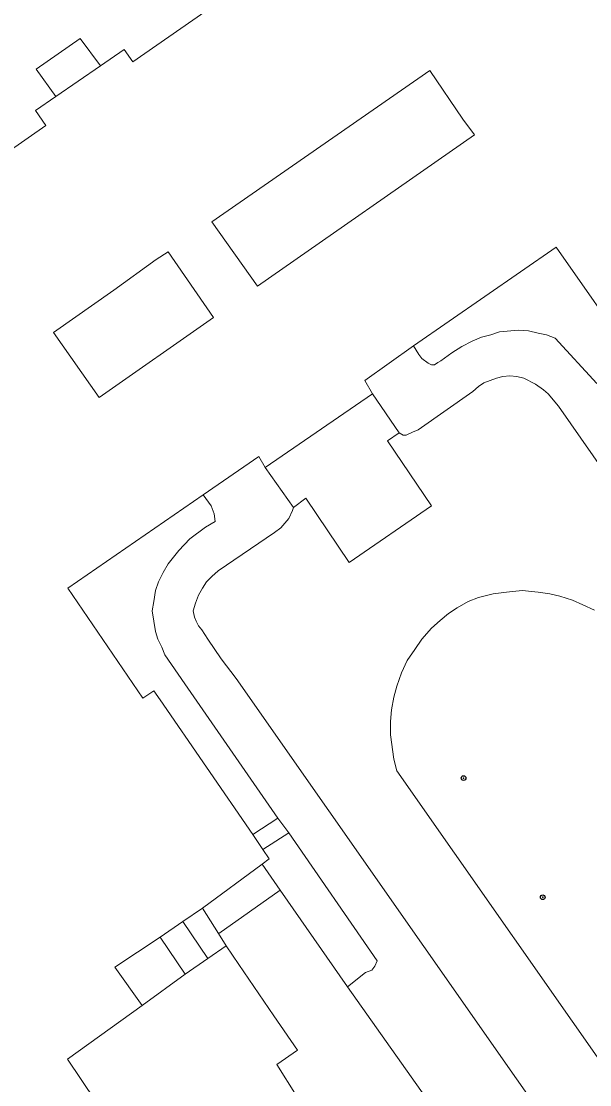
# Model space of a CAD drawing. Extents: x 528790 to 529292, y 179350 to 179856.
# Drawn here: x 529045.4 to 529081.7, y 179559 to 179626.8 of the extents above; entities that cross this region are included whole.
import ezdxf

# ---------------------------------------------------------------- set-up
doc = ezdxf.new("R2010")
doc.units = 0
doc.header["$LTSCALE"] = 0.6
doc.header["$PDMODE"] = 32
doc.header["$PDSIZE"] = 0.3
doc.layers.add('1', color=7, linetype='Continuous', lineweight=13)
doc.layers.add('2', color=7, linetype='Continuous', lineweight=13)
doc.layers.add('3', color=7, linetype='Continuous')

msp = doc.modelspace()

# ---------------------------------------------------------------- linework, layer by layer
at = {"layer": '1'}
for points in [[(529030, 179608.3), (529047, 179620.15), (529046.35, 179621.1), (529047.65, 179622), (529046.4, 179623.75), (529049.2, 179625.7), (529050.5, 179623.95), (529052, 179625), (529052.55, 179624.2), (529078.3, 179642.1), (529077.75, 179642.9), (529080, 179644.55), (529080.6, 179643.7), (529081.25, 179644.2), (529075.65, 179652.25), (529073.7, 179655.05), (529065.8, 179666.3), (529064.2, 179665.25), (529062.2, 179668.1), (529061.4, 179667.5), (529060.65, 179668.55)], [(529078.3, 179642.1), (529052.55, 179624.2), (529052, 179625), (529050.5, 179623.95), (529047.65, 179622), (529046.35, 179621.1), (529047, 179620.15), (529030, 179608.3)], [(529051.953, 179555.326), (529048.384, 179560.64), (529053.15, 179564.05), (529051.4, 179566.5), (529054.3, 179568.4), (529055.75, 179569.4), (529057, 179570.25), (529060.8, 179573.05), (529061.25, 179573.4), (529060.85, 179574), (529060.2, 179574.95), (529054.29, 179583.53), (529053.9, 179584.1), (529053.2, 179583.65), (529048.4, 179590.65), (529057.05, 179596.6), (529060.6, 179599.05), (529061, 179598.35), (529067.85, 179603.05), (529067.35, 179603.9), (529070.45, 179606.1), (529079.55, 179612.4), (529084.55, 179605.25)], [(529082.15, 179603.7), (529079.5, 179606.6), (529078.95, 179606.8), (529078.4, 179606.9), (529077.8, 179607.05), (529077.15, 179607.1), (529075.95, 179607), (529075.4, 179606.8), (529074.8, 179606.65), (529074.2, 179606.4), (529073.55, 179606.05), (529072.9, 179605.65), (529072.2, 179605.15), (529072, 179605.05), (529071.8, 179604.9), (529071.6, 179604.9), (529071.4, 179605), (529071, 179605.3), (529070.8, 179605.55), (529070.45, 179606.1), (529067.35, 179603.9), (529067.85, 179603.05), (529069.55, 179600.55), (529069.8, 179600.4), (529070, 179600.4), (529070.4, 179600.6), (529070.75, 179600.75), (529074.25, 179603.2), (529074.6, 179603.5), (529074.95, 179603.75), (529075.75, 179604.05), (529076.15, 179604.15), (529076.6, 179604.2), (529077.05, 179604.15), (529077.5, 179604.05), (529078.25, 179603.65), (529078.75, 179603.3), (529079.05, 179603.05), (529079.7, 179602.25), (529111, 179557.45)], [(529111, 179557.45), (529079.7, 179602.25), (529079.05, 179603.05), (529078.75, 179603.3), (529078.25, 179603.65), (529077.5, 179604.05), (529077.05, 179604.15), (529076.6, 179604.2), (529076.15, 179604.15), (529075.75, 179604.05), (529074.95, 179603.75), (529074.6, 179603.5), (529074.25, 179603.2), (529070.75, 179600.75), (529070.4, 179600.6), (529070, 179600.4), (529069.8, 179600.4), (529069.55, 179600.55), (529068.8, 179600.05), (529071.6, 179595.9), (529066.35, 179592.3), (529063.6, 179596.4), (529062.8, 179595.8), (529062.75, 179595.6), (529062.5, 179595.1), (529062, 179594.5), (529061.6, 179594.2), (529058, 179591.75), (529057.6, 179591.4), (529057.25, 179591.05), (529057, 179590.65), (529056.75, 179590.2), (529056.55, 179589.7), (529056.4, 179589.2), (529056.5, 179588.8), (529056.6, 179588.55), (529056.75, 179588.25), (529056.95, 179588), (529057.35, 179587.4), (529058.2, 179586.15), (529059.15, 179584.9), (529089, 179542.3)], [(529089, 179542.3), (529059.15, 179584.9), (529058.2, 179586.15), (529057.35, 179587.4), (529056.95, 179588), (529056.75, 179588.25), (529056.6, 179588.55), (529056.5, 179588.8), (529056.4, 179589.2), (529056.55, 179589.7), (529056.75, 179590.2), (529057, 179590.65), (529057.25, 179591.05), (529057.6, 179591.4), (529058, 179591.75), (529061.6, 179594.2), (529062, 179594.5), (529062.5, 179595.1), (529062.75, 179595.6), (529062.8, 179595.8), (529061, 179598.35), (529060.6, 179599.05), (529057.05, 179596.6), (529057.55, 179595.9), (529057.75, 179595.4), (529057.8, 179594.9), (529057.2, 179594.55), (529056.2, 179593.8), (529055.5, 179593.05), (529054.8, 179592.2), (529054.5, 179591.65), (529054.2, 179591.05), (529054, 179590.5), (529053.9, 179589.8), (529053.8, 179589.2), (529054, 179587.9), (529054.15, 179587.4), (529054.4, 179586.9), (529054.6, 179586.4), (529055.87, 179584.56), (529061.8, 179576), (529062.5, 179575.05), (529068.15, 179566.9), (529068, 179566.55), (529067.8, 179566.3), (529067.4, 179566.15), (529066.25, 179565.25), (529072.15, 179556.9)], [(529082, 179589.25), (529081.25, 179589.6), (529080.6, 179589.9), (529079.8, 179590.15), (529079.15, 179590.3), (529078.4, 179590.4), (529077.4, 179590.5), (529076.4, 179590.4), (529075.55, 179590.3), (529074.6, 179590.05), (529073.95, 179589.8), (529073.25, 179589.4), (529072.7, 179589.05), (529072.15, 179588.6), (529071.6, 179588.1), (529071, 179587.4), (529070.55, 179586.75), (529070.05, 179586.05), (529069.7, 179585.25), (529069.4, 179584.4), (529069.2, 179583.7), (529069.05, 179582.9), (529069, 179582.15), (529069, 179581.3), (529069.2, 179579.75), (529069.4, 179579), (529084.25, 179557.8)], [(529084.25, 179557.8), (529069.4, 179579), (529069.2, 179579.75), (529069, 179581.3), (529069, 179582.15), (529069.05, 179582.9), (529069.2, 179583.7), (529069.4, 179584.4), (529069.7, 179585.25), (529070.05, 179586.05), (529070.55, 179586.75), (529071, 179587.4), (529071.6, 179588.1), (529072.15, 179588.6), (529072.7, 179589.05), (529073.25, 179589.4), (529073.95, 179589.8), (529074.6, 179590.05), (529075.55, 179590.3), (529076.4, 179590.4), (529077.4, 179590.5), (529078.4, 179590.4), (529079.15, 179590.3), (529079.8, 179590.15), (529080.6, 179589.9), (529081.25, 179589.6), (529082, 179589.25)]]:
    msp.add_lwpolyline(points, dxfattribs=at)
for points in [[(529047.65, 179622), (529050.5, 179623.95), (529049.2, 179625.7), (529046.4, 179623.75)], [(529057.6, 179614), (529071.5, 179623.65), (529073.6, 179620.55), (529074.35, 179619.55), (529060.5, 179609.9)], [(529057.6, 179614), (529060.5, 179609.9), (529074.35, 179619.55), (529073.6, 179620.55), (529071.5, 179623.65)], [(529084, 179604.8), (529084.55, 179605.25), (529079.55, 179612.4), (529070.45, 179606.1), (529070.8, 179605.55), (529071, 179605.3), (529071.4, 179605), (529071.6, 179604.9), (529071.8, 179604.9), (529072, 179605.05), (529072.2, 179605.15), (529072.9, 179605.65), (529073.55, 179606.05), (529074.2, 179606.4), (529074.8, 179606.65), (529075.4, 179606.8), (529075.95, 179607), (529077.15, 179607.1), (529077.8, 179607.05), (529078.4, 179606.9), (529078.95, 179606.8), (529079.5, 179606.6), (529082.15, 179603.7)], [(529047.5, 179606.95), (529051.35, 179609.65), (529054.05, 179611.6), (529054.8, 179612.1), (529057.7, 179607.9), (529050.4, 179602.8)], [(529051.35, 179609.65), (529047.5, 179606.95), (529050.4, 179602.8), (529057.7, 179607.9), (529054.8, 179612.1), (529054.05, 179611.6)], [(529061, 179598.35), (529062.8, 179595.8), (529063.6, 179596.4), (529066.35, 179592.3), (529071.6, 179595.9), (529068.8, 179600.05), (529069.55, 179600.55), (529067.85, 179603.05)], [(529060.2, 179574.95), (529061.8, 179576), (529055.87, 179584.56), (529054.6, 179586.4), (529054.4, 179586.9), (529054.15, 179587.4), (529054, 179587.9), (529053.8, 179589.2), (529053.9, 179589.8), (529054, 179590.5), (529054.2, 179591.05), (529054.5, 179591.65), (529054.8, 179592.2), (529055.5, 179593.05), (529056.2, 179593.8), (529057.2, 179594.55), (529057.8, 179594.9), (529057.75, 179595.4), (529057.55, 179595.9), (529057.05, 179596.6), (529048.4, 179590.65), (529053.2, 179583.65), (529053.9, 179584.1), (529054.29, 179583.53)], [(529060.85, 179574), (529062.5, 179575.05), (529061.8, 179576), (529060.2, 179574.95)], [(529061.95, 179571.4), (529066.25, 179565.25), (529067.4, 179566.15), (529067.8, 179566.3), (529068, 179566.55), (529068.15, 179566.9), (529062.5, 179575.05), (529060.85, 179574), (529061.25, 179573.4), (529060.8, 179573.05)], [(529058.05, 179568.649), (529061.95, 179571.4), (529060.8, 179573.05), (529057, 179570.25), (529058.023, 179568.63)], [(529071.8, 179556.7), (529072.15, 179556.9), (529066.25, 179565.25), (529061.95, 179571.4), (529058.05, 179568.649), (529058.023, 179568.63), (529058.519, 179567.845), (529059.319, 179566.672), (529061.55, 179563.4), (529063.05, 179561.2), (529061.75, 179560.3), (529063, 179558.3), (529066.65, 179553.15), (529067.25, 179553.6), (529068, 179552.55), (529068.784, 179553.056), (529069.55, 179553.55), (529068.8, 179554.65)], [(529057.35, 179567.05), (529058.519, 179567.845), (529058.023, 179568.63), (529057, 179570.25), (529055.75, 179569.4)], [(529054.3, 179568.4), (529055.9, 179566.05), (529057.35, 179567.05), (529055.75, 179569.4)], [(529053.15, 179564.05), (529055.9, 179566.05), (529054.3, 179568.4), (529051.4, 179566.5)], [(529059.6, 179555.95), (529063, 179558.3), (529061.75, 179560.3), (529063.05, 179561.2), (529061.55, 179563.4), (529059.319, 179566.672), (529058.519, 179567.845), (529057.35, 179567.05), (529055.9, 179566.05), (529053.15, 179564.05), (529048.384, 179560.64), (529051.953, 179555.326), (529040.542, 179547.483), (529041.476, 179546.124), (529040.241, 179545.275), (529040.635, 179544.705), (529041.544, 179543.388)]]:
    msp.add_lwpolyline(points, close=True, dxfattribs=at)
at = {"layer": '2'}
for p, q in [((529047.65, 179622), (529050.5, 179623.95)), ((529067.85, 179603.05), (529061, 179598.35)), ((529067.85, 179603.05), (529069.55, 179600.55)), ((529062.8, 179595.8), (529061, 179598.35)), ((529071.6, 179595.9), (529066.35, 179592.3)), ((529060.2, 179574.95), (529061.8, 179576)), ((529062.5, 179575.05), (529061.8, 179576)), ((529060.2, 179574.95), (529060.85, 179574)), ((529062.5, 179575.05), (529060.85, 179574)), ((529060.8, 179573.05), (529057, 179570.25)), ((529060.8, 179573.05), (529061.95, 179571.4)), ((529061.95, 179571.4), (529066.25, 179565.25)), ((529055.75, 179569.4), (529057, 179570.25)), ((529057, 179570.25), (529058.023, 179568.63)), ((529054.3, 179568.4), (529055.75, 179569.4)), ((529057.35, 179567.05), (529055.75, 179569.4)), ((529054.3, 179568.4), (529055.9, 179566.05)), ((529058.023, 179568.63), (529058.519, 179567.845)), ((529058.519, 179567.845), (529057.35, 179567.05)), ((529057.35, 179567.05), (529055.9, 179566.05)), ((529055.9, 179566.05), (529053.15, 179564.05))]:
    msp.add_line(p, q, dxfattribs=at)
for points in [[(529050.5, 179623.95), (529052, 179625), (529052.55, 179624.2), (529078.3, 179642.1)], [(529047.65, 179622), (529046.4, 179623.75), (529049.2, 179625.7), (529050.5, 179623.95)], [(529030, 179608.3), (529047, 179620.15), (529046.35, 179621.1), (529047.65, 179622)], [(529084, 179604.8), (529084.55, 179605.25), (529079.55, 179612.4), (529070.45, 179606.1)], [(529070.45, 179606.1), (529070.8, 179605.55), (529071, 179605.3), (529071.4, 179605), (529071.6, 179604.9), (529071.8, 179604.9), (529072, 179605.05), (529072.2, 179605.15), (529072.9, 179605.65), (529073.55, 179606.05), (529074.2, 179606.4), (529074.8, 179606.65), (529075.4, 179606.8), (529075.95, 179607), (529077.15, 179607.1), (529077.8, 179607.05), (529078.4, 179606.9), (529078.95, 179606.8), (529079.5, 179606.6), (529082.15, 179603.7)], [(529070.45, 179606.1), (529067.35, 179603.9), (529067.85, 179603.05)], [(529111, 179557.45), (529079.7, 179602.25), (529079.05, 179603.05), (529078.75, 179603.3), (529078.25, 179603.65), (529077.5, 179604.05), (529077.05, 179604.15), (529076.6, 179604.2), (529076.15, 179604.15), (529075.75, 179604.05), (529074.95, 179603.75), (529074.6, 179603.5), (529074.25, 179603.2), (529070.75, 179600.75), (529070.4, 179600.6), (529070, 179600.4), (529069.8, 179600.4), (529069.55, 179600.55)], [(529069.55, 179600.55), (529068.8, 179600.05), (529071.6, 179595.9)], [(529061, 179598.35), (529060.6, 179599.05), (529057.05, 179596.6)], [(529057.05, 179596.6), (529048.4, 179590.65), (529053.2, 179583.65), (529053.9, 179584.1), (529054.29, 179583.53), (529060.2, 179574.95)], [(529061.8, 179576), (529055.87, 179584.56), (529054.6, 179586.4), (529054.4, 179586.9), (529054.15, 179587.4), (529054, 179587.9), (529053.8, 179589.2), (529053.9, 179589.8), (529054, 179590.5), (529054.2, 179591.05), (529054.5, 179591.65), (529054.8, 179592.2), (529055.5, 179593.05), (529056.2, 179593.8), (529057.2, 179594.55), (529057.8, 179594.9), (529057.75, 179595.4), (529057.55, 179595.9), (529057.05, 179596.6)], [(529066.35, 179592.3), (529063.6, 179596.4), (529062.8, 179595.8)], [(529089, 179542.3), (529059.15, 179584.9), (529058.2, 179586.15), (529057.35, 179587.4), (529056.95, 179588), (529056.75, 179588.25), (529056.6, 179588.55), (529056.5, 179588.8), (529056.4, 179589.2), (529056.55, 179589.7), (529056.75, 179590.2), (529057, 179590.65), (529057.25, 179591.05), (529057.6, 179591.4), (529058, 179591.75), (529061.6, 179594.2), (529062, 179594.5), (529062.5, 179595.1), (529062.75, 179595.6), (529062.8, 179595.8)], [(529084.25, 179557.8), (529069.4, 179579), (529069.2, 179579.75), (529069, 179581.3), (529069, 179582.15), (529069.05, 179582.9), (529069.2, 179583.7), (529069.4, 179584.4), (529069.7, 179585.25), (529070.05, 179586.05), (529070.55, 179586.75), (529071, 179587.4), (529071.6, 179588.1), (529072.15, 179588.6), (529072.7, 179589.05), (529073.25, 179589.4), (529073.95, 179589.8), (529074.6, 179590.05), (529075.55, 179590.3), (529076.4, 179590.4), (529077.4, 179590.5), (529078.4, 179590.4), (529079.15, 179590.3), (529079.8, 179590.15), (529080.6, 179589.9), (529081.25, 179589.6), (529082, 179589.25)], [(529062.5, 179575.05), (529068.15, 179566.9), (529068, 179566.55), (529067.8, 179566.3), (529067.4, 179566.15), (529066.25, 179565.25)], [(529060.85, 179574), (529061.25, 179573.4), (529060.8, 179573.05)], [(529058.023, 179568.63), (529058.05, 179568.649), (529061.95, 179571.4)], [(529053.15, 179564.05), (529051.4, 179566.5), (529054.3, 179568.4)], [(529058.519, 179567.845), (529059.319, 179566.672), (529061.55, 179563.4), (529063.05, 179561.2), (529061.75, 179560.3), (529063, 179558.3)], [(529066.25, 179565.25), (529072.15, 179556.9), (529071.8, 179556.7)], [(529051.953, 179555.326), (529048.384, 179560.64), (529053.15, 179564.05)]]:
    msp.add_lwpolyline(points, dxfattribs=at)
for points in [[(529057.6, 179614), (529071.5, 179623.65), (529073.6, 179620.55), (529074.35, 179619.55), (529060.5, 179609.9)], [(529051.35, 179609.65), (529054.05, 179611.6), (529054.8, 179612.1), (529057.7, 179607.9), (529050.4, 179602.8), (529047.5, 179606.95)]]:
    msp.add_lwpolyline(points, close=True, dxfattribs=at)
at = {"layer": '3'}
for p in [(529073.65, 179578.55), (529078.7, 179570.95)]:
    msp.add_point(p, dxfattribs=at)

doc.saveas('drawing.dxf')
